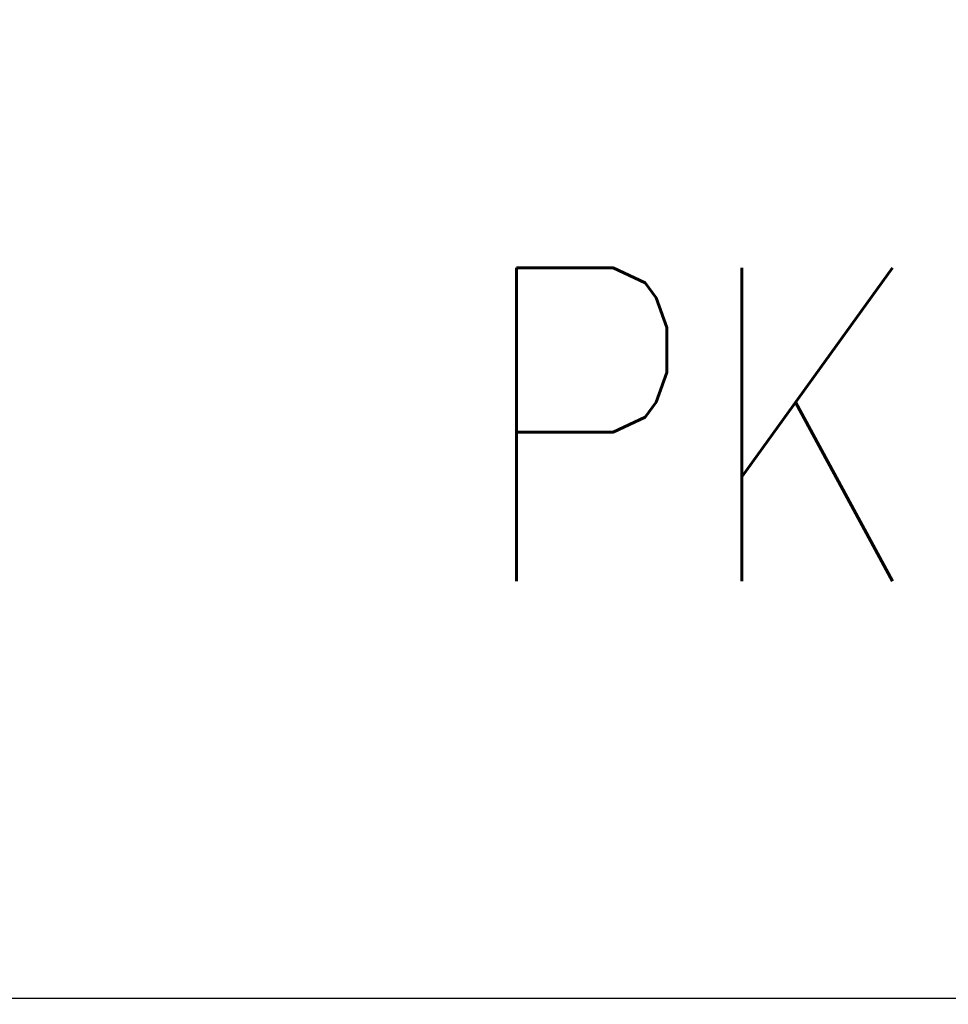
# Model space of a CAD drawing. Header units: millimetres. Extents: x 28291 to 177760, y -399809 to -170937.
# Tile 462 of 656: x 60921 to 60950, y -195415 to -195384. Entities that reach past the tile are written whole.
import ezdxf

# ---------------------------------------------------------------- set-up
doc = ezdxf.new("R2010")
doc.units = ezdxf.units.MM
doc.layers.get('0').update_dxf_attribs({"lineweight": 0})
doc.layers.add('!! 0_ Istn-sciany', color=3, linetype='Continuous', lineweight=30)
doc.layers.add('Dimension (ISO)', color=7, linetype='Continuous', lineweight=25)
doc.layers.add('!! 0_Istn-armatura', color=9, linetype='Continuous', lineweight=9, true_color=0x808080)
doc.styles.add('ARCHETYP', font='romans.shx', dxfattribs={"height": 15})
doc.styles.add('Note Text (ISO)', font='tahoma.ttf')
doc.dimstyles.new('Default (ISO)', dxfattribs={"dimscale": 5, "dimtxt": 5, "dimasz": 5, "dimexe": 3.175, "dimexo": 0, "dimgap": 0.762, "dimtad": 1, "dimdec": 0, "dimrnd": 1e-08, "dimzin": 0, "dimtxsty": 'Note Text (ISO)', "dimcen": 0.09, "dimdle": 10, "dimclrd": 256, "dimclre": 256, "dimclrt": 256, "dimazin": 0, "dimtfac": 0.70104, "dimtmove": 0, "dimatfit": 3, "dimfxl": 1, "dimtolj": 1, "dimtzin": 0, "dimlwd": -1, "dimlwe": -1, "dimarcsym": 0})

# ---------------------------------------------------------------- blocks, each defined once
blk = doc.blocks.new('*D1405')
at = {"layer": 'DEFPOINTS', "color": 0, "transparency": 16777216}
for p in [(-689.76, 120.19), (510.24, 120.19), (510.24, 18.75)]:
    blk.add_point(p, dxfattribs=at)
at = {"layer": 'Dimension (ISO)', "transparency": 16777216}
for p, q in [((-689.76, 120.19), (-689.76, 2.88)), ((510.24, 120.19), (510.24, 2.88)), ((-664.76, 18.75), (485.24, 18.75))]:
    blk.add_line(p, q, dxfattribs=at)
for points in [[(-664.76, 22.92), (-664.76, 14.58), (-689.76, 18.75)], [(485.24, 22.92), (485.24, 14.58), (510.24, 18.75)]]:
    blk.add_solid(points, dxfattribs=at)
at = {"layer": 'Dimension (ISO)', "lineweight": 9, "transparency": 16777216, "insert": (-160.63, 48.6), "char_height": 25, "attachment_point": 1, "style": 'Note Text (ISO)'}
blk.add_mtext('\\A1;1200', dxfattribs=at)
blk = doc.blocks.new('A$C11ef928a')
at = {"layer": 'Dimension (ISO)', "lineweight": 9}
dim = blk.add_linear_dim(base=(510.24, 18.75), p1=(-689.76, 120.19), p2=(510.24, 120.19), angle=180, dimstyle='Default (ISO)', override={"dimdec": 0, "dimlfac": 1, "dimtp": 0, "dimtm": 0, "dimtdec": 2, "dimtofl": 0, "dimatfit": 1}, dxfattribs=at)
dim.commit()
dim.dimension.update_dxf_attribs({"geometry": '*D1405', "text_midpoint": (-125.68, 18.75), "dimtype": 128})

msp = doc.modelspace()

# ---------------------------------------------------------------- linework, layer by layer
at = {"layer": '!! 0_ Istn-sciany'}
msp.add_lwpolyline([(60850.56735, -195415.12813), (60964.56735, -195415.12813)], dxfattribs=at)

# ---------------------------------------------------------------- block references
at = {"xscale": -0.1, "yscale": 0.1, "zscale": 0.1, "rotation": 90}
msp.add_blockref('A$C11ef928a', (82225.12684, -195364.3052), dxfattribs=at)

# ---------------------------------------------------------------- texts
at = {"layer": '!! 0_Istn-armatura', "style": 'ARCHETYP', "width": 0.8}
msp.add_text('PK', height=10, rotation=0, dxfattribs=at).set_placement((60935.01831, -195401.82117))

doc.saveas('drawing.dxf')
